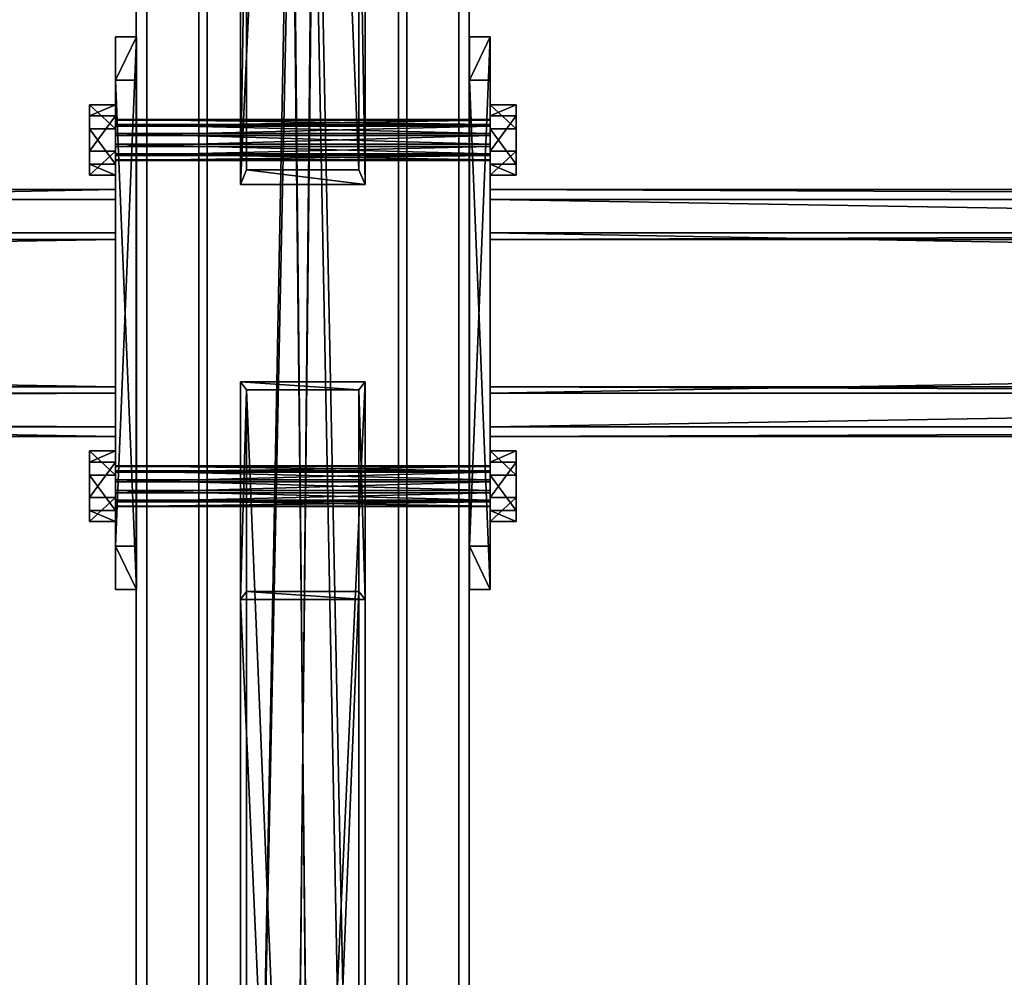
# Model space of a CAD drawing. Header units: millimetres. Extents: x -333 to 67333, y -930 to 39730.
# Tile 891 of 1056: x 5364 to 5837, y 33905 to 34365. Entities that reach past the tile are written whole.
import ezdxf

# ---------------------------------------------------------------- set-up
doc = ezdxf.new("R2010")
doc.units = ezdxf.units.MM
for name, color, linetype in [('5', 7, 'Continuous'), ('6', 7, 'Continuous'), ('8', 7, 'Continuous'), ('95', 7, 'Continuous'), ('99', 7, 'Continuous')]:
    doc.layers.add(name, color=color, linetype=linetype)

msp = doc.modelspace()

# ---------------------------------------------------------------- meshes
at = {"layer": '5', "color": 131}
mesh = msp.add_polyface(dxfattribs=at)
corners = [(5454, 38614.98, 2984), (5546, 38614.98, 2984), (5546, 29415.28, 2984), (5454, 29415.28, 2984), (5546, 38614.98, 3076), (5546, 29415.28, 3076), (5454, 38614.98, 3076), (5454, 29415.28, 3076), (5450, 38614.98, 2980), (5450, 38614.98, 3080), (5450, 29415.28, 3080), (5450, 29415.28, 2980), (5550, 38614.98, 3080), (5550, 29415.28, 3080), (5550, 38614.98, 2980), (5550, 29415.28, 2980)]
mesh.append_faces([[corners[k] for k in face] for face in [(0, 2, 3, 3), (1, 5, 2, 2), (4, 7, 5, 5), (6, 3, 7, 7), (8, 10, 11, 11), (9, 13, 10, 10), (12, 15, 13, 13), (14, 11, 15, 15)]], dxfattribs={"vtx0": -1, "color": 131})
mesh.append_faces([[corners[k] for k in face] for face in [(9, 6, 12, 12), (6, 8, 0, 0), (0, 8, 1, 1), (12, 4, 14, 14), (4, 12, 6, 6), (14, 1, 8, 8), (11, 3, 15, 15), (3, 10, 7, 7), (7, 10, 5, 5), (15, 2, 13, 13), (2, 15, 3, 3), (13, 5, 10, 10)]], dxfattribs={"vtx0": -1, "vtx1": -1, "color": 131})
mesh.append_faces([[corners[k] for k in face] for face in [(6, 9, 8, 8), (14, 4, 1, 1), (3, 11, 10, 10), (13, 2, 5, 5)]], dxfattribs={"vtx0": -1, "vtx2": -1, "vtx3": -1, "color": 131})
mesh.append_faces([[corners[k] for k in face] for face in [(0, 1, 2, 2), (1, 4, 5, 5), (4, 6, 7, 7), (6, 0, 3, 3), (8, 9, 10, 10), (9, 12, 13, 13), (12, 14, 15, 15), (14, 8, 11, 11)]], dxfattribs={"vtx2": -1, "vtx3": -1, "color": 131})
mesh = msp.add_polyface(dxfattribs=at)
corners = [(5410.06, 34259.67, 4064.12), (5410.06, 34169.68, 4083.25), (90.05, 34169.68, 4083.25), (90.05, 34259.67, 4064.12), (5410.06, 34188.81, 4173.24), (90.05, 34188.8, 4173.24), (5410.06, 34278.8, 4154.11), (90.05, 34278.79, 4154.11), (5410.06, 34262.75, 4059.38), (5410.06, 34283.54, 4157.19), (90.05, 34283.54, 4157.19), (90.05, 34262.75, 4059.38), (5410.06, 34185.72, 4177.98), (90.05, 34185.72, 4177.98), (5410.06, 34164.93, 4080.17), (90.05, 34164.93, 4080.17)]
mesh.append_faces([[corners[k] for k in face] for face in [(0, 2, 3, 3), (1, 5, 2, 2), (4, 7, 5, 5), (6, 3, 7, 7), (8, 10, 11, 11), (9, 13, 10, 10), (12, 15, 13, 13), (14, 11, 15, 15)]], dxfattribs={"vtx0": -1, "color": 131})
mesh.append_faces([[corners[k] for k in face] for face in [(9, 6, 12, 12), (6, 8, 0, 0), (0, 8, 1, 1), (12, 4, 14, 14), (4, 12, 6, 6), (14, 1, 8, 8), (11, 3, 15, 15), (3, 10, 7, 7), (15, 2, 13, 13), (2, 15, 3, 3), (13, 7, 10, 10)]], dxfattribs={"vtx0": -1, "vtx1": -1, "color": 131})
mesh.append_faces([[corners[k] for k in face] for face in [(6, 9, 8, 8), (14, 4, 1, 1), (3, 11, 10, 10), (13, 2, 5, 5), (13, 5, 7, 7)]], dxfattribs={"vtx0": -1, "vtx2": -1, "vtx3": -1, "color": 131})
mesh.append_faces([[corners[k] for k in face] for face in [(0, 1, 2, 2), (1, 4, 5, 5), (4, 6, 7, 7), (6, 0, 3, 3), (8, 9, 10, 10), (9, 12, 13, 13), (12, 14, 15, 15), (14, 8, 11, 11)]], dxfattribs={"vtx2": -1, "vtx3": -1, "color": 131})
mesh = msp.add_polyface(dxfattribs=at)
corners = [(11010.07, 34259.67, 4064.12), (11010.07, 34169.68, 4083.25), (5590.06, 34169.68, 4083.25), (5590.06, 34259.67, 4064.12), (11010.07, 34188.8, 4173.24), (5590.06, 34188.8, 4173.24), (11010.07, 34278.79, 4154.11), (5590.06, 34278.79, 4154.11), (11010.07, 34262.75, 4059.38), (11010.07, 34283.54, 4157.19), (5590.06, 34283.54, 4157.19), (5590.06, 34262.75, 4059.38), (11010.07, 34185.72, 4177.98), (5590.06, 34185.72, 4177.98), (11010.07, 34164.93, 4080.17), (5590.06, 34164.93, 4080.17)]
mesh.append_faces([[corners[k] for k in face] for face in [(0, 2, 3, 3), (1, 5, 2, 2), (4, 7, 5, 5), (6, 3, 7, 7), (8, 10, 11, 11), (9, 13, 10, 10), (12, 15, 13, 13), (14, 11, 15, 15)]], dxfattribs={"vtx0": -1, "color": 131})
mesh.append_faces([[corners[k] for k in face] for face in [(6, 8, 0, 0), (12, 4, 14, 14), (11, 3, 15, 15), (3, 10, 7, 7), (7, 10, 5, 5), (15, 2, 13, 13), (2, 15, 3, 3), (13, 5, 10, 10)]], dxfattribs={"vtx0": -1, "vtx1": -1, "color": 131})
mesh.append_faces([[corners[k] for k in face] for face in [(9, 6, 4, 4), (6, 9, 8, 8), (0, 8, 14, 14), (4, 12, 9, 9), (14, 4, 1, 1), (14, 1, 0, 0), (3, 11, 10, 10), (13, 2, 5, 5)]], dxfattribs={"vtx0": -1, "vtx2": -1, "vtx3": -1, "color": 131})
mesh.append_faces([[corners[k] for k in face] for face in [(0, 1, 2, 2), (1, 4, 5, 5), (4, 6, 7, 7), (6, 0, 3, 3), (8, 9, 10, 10), (9, 12, 13, 13), (12, 14, 15, 15), (14, 8, 11, 11)]], dxfattribs={"vtx2": -1, "vtx3": -1, "color": 131})
at = {"layer": '6', "color": 2}
mesh = msp.add_polyface(dxfattribs=at)
corners = [(5575, 30885.5, 4751.68), (5425, 30885.5, 4751.68), (5425, 38624.98, 3106.65), (5575, 38624.98, 3106.65), (5425, 30916.69, 4898.4), (5425, 38774.98, 3228.12), (5575, 30916.69, 4898.4), (5575, 38774.98, 3228.12), (5580, 30884.46, 4746.79), (5580, 30917.73, 4903.29), (5580, 38779.98, 3232.17), (5580, 38619.98, 3102.61), (5420, 30917.73, 4903.29), (5420, 38779.98, 3232.17), (5420, 30884.46, 4746.79), (5420, 38619.98, 3102.61)]
mesh.append_faces([[corners[k] for k in face] for face in [(0, 2, 3, 3), (1, 5, 2, 2), (4, 7, 5, 5), (6, 3, 7, 7), (8, 10, 11, 11), (9, 13, 10, 10), (12, 15, 13, 13), (14, 11, 15, 15)]], dxfattribs={"vtx0": -1, "color": 2})
mesh.append_faces([[corners[k] for k in face] for face in [(9, 6, 12, 12), (6, 8, 0, 0), (0, 8, 1, 1), (12, 4, 14, 14), (4, 12, 6, 6), (14, 1, 8, 8), (11, 3, 15, 15), (3, 10, 7, 7), (7, 10, 5, 5), (15, 2, 13, 13), (2, 15, 3, 3), (13, 5, 10, 10)]], dxfattribs={"vtx0": -1, "vtx1": -1, "color": 2})
mesh.append_faces([[corners[k] for k in face] for face in [(6, 9, 8, 8), (14, 4, 1, 1), (3, 11, 10, 10), (13, 2, 5, 5)]], dxfattribs={"vtx0": -1, "vtx2": -1, "vtx3": -1, "color": 2})
mesh.append_faces([[corners[k] for k in face] for face in [(0, 1, 2, 2), (1, 4, 5, 5), (4, 6, 7, 7), (6, 0, 3, 3), (8, 9, 10, 10), (9, 12, 13, 13), (12, 14, 15, 15), (14, 8, 11, 11)]], dxfattribs={"vtx2": -1, "vtx3": -1, "color": 2})
at = {"layer": '8', "color": 253}
mesh = msp.add_polyface(dxfattribs=at)
corners = [(5672.07, 38402.95, 3192.64), (5706.24, 38443.85, 3183.94), (10793.28, 34376.71, 4048.41), (10759.11, 34335.81, 4057.11), (5706.24, 38459.23, 3256.33), (10793.28, 34392.09, 4120.8), (5672.07, 38418.33, 3265.02), (10759.11, 34351.19, 4129.49), (5670.17, 38400.05, 3190.18), (5670.17, 38416.69, 3268.44), (10757.21, 34349.55, 4132.91), (10757.21, 34332.91, 4054.65), (5708.14, 38462.13, 3258.78), (10795.18, 34394.99, 4123.25), (5708.14, 38445.49, 3180.53), (10795.18, 34378.35, 4045)]
mesh.append_faces([[corners[k] for k in face] for face in [(0, 2, 3, 3), (1, 5, 2, 2), (4, 7, 5, 5), (6, 3, 7, 7), (8, 10, 11, 11), (9, 13, 10, 10), (12, 15, 13, 13), (14, 11, 15, 15)]], dxfattribs={"vtx0": -1, "color": 253})
mesh.append_faces([[corners[k] for k in face] for face in [(9, 6, 12, 12), (6, 8, 0, 0), (0, 8, 1, 1), (12, 4, 14, 14), (4, 12, 6, 6), (14, 1, 8, 8), (11, 3, 15, 15), (3, 10, 7, 7), (7, 10, 5, 5), (15, 2, 13, 13), (2, 15, 3, 3), (13, 5, 10, 10)]], dxfattribs={"vtx0": -1, "vtx1": -1, "color": 253})
mesh.append_faces([[corners[k] for k in face] for face in [(6, 9, 8, 8), (14, 4, 1, 1), (3, 11, 10, 10), (13, 2, 5, 5)]], dxfattribs={"vtx0": -1, "vtx2": -1, "vtx3": -1, "color": 253})
mesh.append_faces([[corners[k] for k in face] for face in [(0, 1, 2, 2), (1, 4, 5, 5), (4, 6, 7, 7), (6, 0, 3, 3), (8, 9, 10, 10), (9, 12, 13, 13), (12, 14, 15, 15), (14, 8, 11, 11)]], dxfattribs={"vtx2": -1, "vtx3": -1, "color": 253})
mesh = msp.add_polyface(dxfattribs=at)
corners = [(5527, 34293.12, 4022.28), (5473, 34293.12, 4022.28), (5473, 35569.92, 3080), (5527, 35569.92, 3080), (5473, 34468.15, 3985.08), (5473, 35694.54, 3080), (5527, 34468.15, 3985.08), (5527, 35694.54, 3080), (5530, 34286.02, 4023.79), (5530, 34475.24, 3983.57), (5530, 35699.59, 3080), (5530, 35564.87, 3080), (5470, 34475.24, 3983.57), (5470, 35699.59, 3080), (5470, 34286.02, 4023.79), (5470, 35564.87, 3080)]
mesh.append_faces([[corners[k] for k in face] for face in [(0, 2, 3, 3), (1, 5, 2, 2), (4, 7, 5, 5), (6, 3, 7, 7), (8, 10, 11, 11), (9, 13, 10, 10), (12, 15, 13, 13), (14, 11, 15, 15)]], dxfattribs={"vtx0": -1, "color": 253})
mesh.append_faces([[corners[k] for k in face] for face in [(9, 6, 12, 12), (6, 8, 0, 0), (0, 8, 1, 1), (12, 4, 14, 14), (4, 12, 6, 6), (14, 1, 8, 8), (11, 3, 15, 15), (3, 10, 7, 7), (7, 10, 5, 5), (15, 2, 13, 13), (2, 15, 3, 3), (13, 5, 10, 10)]], dxfattribs={"vtx0": -1, "vtx1": -1, "color": 253})
mesh.append_faces([[corners[k] for k in face] for face in [(6, 9, 8, 8), (14, 4, 1, 1), (3, 11, 10, 10), (13, 2, 5, 5)]], dxfattribs={"vtx0": -1, "vtx2": -1, "vtx3": -1, "color": 253})
mesh.append_faces([[corners[k] for k in face] for face in [(0, 1, 2, 2), (1, 4, 5, 5), (4, 6, 7, 7), (6, 0, 3, 3), (8, 9, 10, 10), (9, 12, 13, 13), (12, 14, 15, 15), (14, 8, 11, 11)]], dxfattribs={"vtx2": -1, "vtx3": -1, "color": 253})
mesh = msp.add_polyface(dxfattribs=at)
corners = [(5527, 32880.04, 3080), (5473, 32880.04, 3080), (5473, 34187.32, 4044.77), (5527, 34187.32, 4044.77), (5473, 32755.42, 3080), (5473, 34090.56, 4065.33), (5527, 32755.42, 3080), (5527, 34090.56, 4065.33), (5530, 32885.09, 3080), (5530, 32750.37, 3080), (5530, 34086.64, 4066.17), (5530, 34191.24, 4043.93), (5470, 32750.37, 3080), (5470, 34086.64, 4066.17), (5470, 32885.09, 3080), (5470, 34191.24, 4043.93)]
mesh.append_faces([[corners[k] for k in face] for face in [(0, 2, 3, 3), (1, 5, 2, 2), (4, 7, 5, 5), (6, 3, 7, 7), (8, 10, 11, 11), (9, 13, 10, 10), (12, 15, 13, 13), (14, 11, 15, 15)]], dxfattribs={"vtx0": -1, "color": 253})
mesh.append_faces([[corners[k] for k in face] for face in [(9, 6, 12, 12), (6, 8, 0, 0), (0, 8, 1, 1), (12, 4, 14, 14), (4, 12, 6, 6), (14, 1, 8, 8), (11, 3, 15, 15), (3, 10, 7, 7), (7, 10, 5, 5), (15, 2, 13, 13), (2, 15, 3, 3), (13, 5, 10, 10)]], dxfattribs={"vtx0": -1, "vtx1": -1, "color": 253})
mesh.append_faces([[corners[k] for k in face] for face in [(6, 9, 8, 8), (14, 4, 1, 1), (3, 11, 10, 10), (13, 2, 5, 5)]], dxfattribs={"vtx0": -1, "vtx2": -1, "vtx3": -1, "color": 253})
mesh.append_faces([[corners[k] for k in face] for face in [(0, 1, 2, 2), (1, 4, 5, 5), (4, 6, 7, 7), (6, 0, 3, 3), (8, 9, 10, 10), (9, 12, 13, 13), (12, 14, 15, 15), (14, 8, 11, 11)]], dxfattribs={"vtx2": -1, "vtx3": -1, "color": 253})
at = {"layer": '95', "color": 7}
mesh = msp.add_polyface(dxfattribs=at)
corners = [(5410.06, 34317.16, 4098.93), (5410.06, 34314.81, 4094.32), (5590.06, 34314.81, 4094.32), (5590.06, 34317.16, 4098.93), (5410.06, 34310.47, 4091.5), (5590.06, 34310.47, 4091.5), (5410.06, 34305.3, 4091.23), (5590.06, 34305.3, 4091.23), (5410.06, 34300.69, 4093.58), (5590.06, 34300.69, 4093.58), (5410.06, 34297.87, 4097.92), (5590.06, 34297.87, 4097.92), (5410.06, 34297.6, 4103.09), (5590.06, 34297.6, 4103.09), (5410.06, 34299.95, 4107.7), (5590.06, 34299.95, 4107.7), (5410.06, 34304.29, 4110.52), (5590.06, 34304.29, 4110.52), (5410.06, 34309.46, 4110.79), (5590.06, 34309.46, 4110.79), (5410.06, 34314.07, 4108.44), (5590.06, 34314.07, 4108.44), (5410.06, 34316.89, 4104.1), (5590.06, 34316.89, 4104.1), (5590.06, 34324.32, 4097.41), (5590.06, 34312.73, 4084.54), (5602.56, 34312.73, 4084.54), (5602.56, 34324.32, 4097.41), (5590.06, 34295.79, 4088.14), (5602.56, 34295.79, 4088.14), (5590.06, 34290.44, 4104.61), (5602.56, 34290.44, 4104.61), (5590.06, 34302.03, 4117.48), (5602.56, 34302.03, 4117.48), (5590.06, 34318.97, 4113.88), (5602.56, 34318.97, 4113.88), (5397.56, 34324.32, 4097.41), (5397.56, 34312.73, 4084.54), (5410.06, 34312.73, 4084.54), (5410.06, 34324.32, 4097.41), (5397.56, 34295.79, 4088.14), (5410.06, 34295.79, 4088.14), (5397.56, 34290.44, 4104.61), (5410.06, 34290.44, 4104.61), (5397.56, 34302.03, 4117.48), (5410.06, 34302.03, 4117.48), (5397.56, 34318.97, 4113.88), (5410.06, 34318.97, 4113.88), (5410.06, 34150.88, 4134.27), (5410.06, 34148.53, 4129.66), (5590.06, 34148.53, 4129.66), (5590.06, 34150.88, 4134.27), (5410.06, 34144.18, 4126.84), (5590.06, 34144.18, 4126.84), (5410.06, 34139.01, 4126.57), (5590.06, 34139.01, 4126.57), (5410.06, 34134.4, 4128.92), (5590.06, 34134.4, 4128.92), (5410.06, 34131.58, 4133.26), (5590.06, 34131.58, 4133.26), (5410.06, 34131.31, 4138.43), (5590.06, 34131.31, 4138.43), (5410.06, 34133.66, 4143.04), (5590.06, 34133.66, 4143.04), (5410.06, 34138, 4145.86), (5590.06, 34138, 4145.86), (5410.06, 34143.17, 4146.13), (5590.06, 34143.17, 4146.13), (5410.06, 34147.79, 4143.78), (5590.06, 34147.79, 4143.78), (5410.06, 34150.6, 4139.44), (5590.06, 34150.6, 4139.44), (5590.06, 34158.04, 4132.75), (5590.06, 34146.45, 4119.88), (5602.56, 34146.45, 4119.88), (5602.56, 34158.04, 4132.75), (5590.06, 34129.5, 4123.48), (5602.56, 34129.5, 4123.48), (5590.06, 34124.15, 4139.95), (5602.56, 34124.15, 4139.95), (5590.06, 34135.74, 4152.83), (5602.56, 34135.74, 4152.83), (5590.06, 34152.68, 4149.22), (5602.56, 34152.68, 4149.22), (5397.56, 34158.04, 4132.75), (5397.56, 34146.45, 4119.88), (5410.06, 34146.45, 4119.88), (5410.06, 34158.04, 4132.75), (5397.56, 34129.5, 4123.48), (5410.06, 34129.5, 4123.48), (5397.56, 34124.15, 4139.95), (5410.06, 34124.15, 4139.95), (5397.56, 34135.74, 4152.83), (5410.06, 34135.74, 4152.83), (5397.56, 34152.68, 4149.22), (5410.06, 34152.68, 4149.22)]
mesh.append_faces([[corners[k] for k in face] for face in [(0, 2, 3, 3), (1, 5, 2, 2), (4, 7, 5, 5), (6, 9, 7, 7), (8, 11, 9, 9), (10, 13, 11, 11), (12, 15, 13, 13), (14, 17, 15, 15), (16, 19, 17, 17), (18, 21, 19, 19), (20, 23, 21, 21), (22, 3, 23, 23), (6, 10, 8, 8), (18, 22, 20, 20), (23, 19, 21, 21), (11, 7, 9, 9), (24, 26, 27, 27), (25, 29, 26, 26), (28, 31, 29, 29), (30, 33, 31, 31), (32, 35, 33, 33), (34, 27, 35, 35), (25, 30, 28, 28), (32, 24, 34, 34), (27, 33, 35, 35), (31, 26, 29, 29), (36, 38, 39, 39), (37, 41, 38, 38), (40, 43, 41, 41), (42, 45, 43, 43), (44, 47, 45, 45), (46, 39, 47, 47), (37, 42, 40, 40), (44, 36, 46, 46), (39, 45, 47, 47), (43, 38, 41, 41), (48, 50, 51, 51), (49, 53, 50, 50), (52, 55, 53, 53), (54, 57, 55, 55), (56, 59, 57, 57), (58, 61, 59, 59), (60, 63, 61, 61), (62, 65, 63, 63), (64, 67, 65, 65), (66, 69, 67, 67), (68, 71, 69, 69), (70, 51, 71, 71), (54, 58, 56, 56), (66, 70, 68, 68), (71, 67, 69, 69), (59, 55, 57, 57), (72, 74, 75, 75), (73, 77, 74, 74), (76, 79, 77, 77), (78, 81, 79, 79), (80, 83, 81, 81), (82, 75, 83, 83), (73, 78, 76, 76), (80, 72, 82, 82), (75, 81, 83, 83), (79, 74, 77, 77), (84, 86, 87, 87), (85, 89, 86, 86), (88, 91, 89, 89), (90, 93, 91, 91), (92, 95, 93, 93), (94, 87, 95, 95), (85, 90, 88, 88), (92, 84, 94, 94), (87, 93, 95, 95), (91, 86, 89, 89)]], dxfattribs={"vtx0": -1, "color": 7})
mesh.append_faces([[corners[k] for k in face] for face in [(10, 4, 12, 12), (12, 1, 14, 14), (14, 0, 16, 16), (16, 22, 18, 18), (19, 23, 17, 17), (17, 3, 15, 15), (15, 2, 13, 13), (13, 5, 11, 11), (30, 25, 32, 32), (33, 26, 31, 31), (42, 37, 44, 44), (45, 38, 43, 43), (58, 52, 60, 60), (60, 49, 62, 62), (62, 48, 64, 64), (64, 70, 66, 66), (67, 71, 65, 65), (65, 51, 63, 63), (63, 50, 61, 61), (61, 53, 59, 59), (78, 73, 80, 80), (81, 74, 79, 79), (90, 85, 92, 92), (93, 86, 91, 91)]], dxfattribs={"vtx0": -1, "vtx1": -1, "color": 7})
mesh.append_faces([[corners[k] for k in face] for face in [(10, 6, 4, 4), (12, 4, 1, 1), (14, 1, 0, 0), (16, 0, 22, 22), (17, 23, 3, 3), (15, 3, 2, 2), (13, 2, 5, 5), (11, 5, 7, 7), (32, 25, 24, 24), (33, 27, 26, 26), (44, 37, 36, 36), (45, 39, 38, 38), (58, 54, 52, 52), (60, 52, 49, 49), (62, 49, 48, 48), (64, 48, 70, 70), (65, 71, 51, 51), (63, 51, 50, 50), (61, 50, 53, 53), (59, 53, 55, 55), (80, 73, 72, 72), (81, 75, 74, 74), (92, 85, 84, 84), (93, 87, 86, 86)]], dxfattribs={"vtx0": -1, "vtx2": -1, "vtx3": -1, "color": 7})
mesh.append_faces([[corners[k] for k in face] for face in [(0, 1, 2, 2), (1, 4, 5, 5), (4, 6, 7, 7), (6, 8, 9, 9), (8, 10, 11, 11), (10, 12, 13, 13), (12, 14, 15, 15), (14, 16, 17, 17), (16, 18, 19, 19), (18, 20, 21, 21), (20, 22, 23, 23), (22, 0, 3, 3), (24, 25, 26, 26), (25, 28, 29, 29), (28, 30, 31, 31), (30, 32, 33, 33), (32, 34, 35, 35), (34, 24, 27, 27), (36, 37, 38, 38), (37, 40, 41, 41), (40, 42, 43, 43), (42, 44, 45, 45), (44, 46, 47, 47), (46, 36, 39, 39), (48, 49, 50, 50), (49, 52, 53, 53), (52, 54, 55, 55), (54, 56, 57, 57), (56, 58, 59, 59), (58, 60, 61, 61), (60, 62, 63, 63), (62, 64, 65, 65), (64, 66, 67, 67), (66, 68, 69, 69), (68, 70, 71, 71), (70, 48, 51, 51), (72, 73, 74, 74), (73, 76, 77, 77), (76, 78, 79, 79), (78, 80, 81, 81), (80, 82, 83, 83), (82, 72, 75, 75), (84, 85, 86, 86), (85, 88, 89, 89), (88, 90, 91, 91), (90, 92, 93, 93), (92, 94, 95, 95), (94, 84, 87, 87)]], dxfattribs={"vtx2": -1, "vtx3": -1, "color": 7})
at = {"layer": '99', "color": 7}
mesh = msp.add_polyface(dxfattribs=at)
corners = [(5410.06, 34356.9, 4141.6), (5410.06, 34112.36, 4193.58), (5410.06, 34091.57, 4095.76), (5410.06, 34336.11, 4043.78), (5420.06, 34112.36, 4193.58), (5420.06, 34091.57, 4095.76), (5420.06, 34356.9, 4141.6), (5420.06, 34336.11, 4043.78)]
mesh.append_faces([[corners[k] for k in face] for face in [(0, 2, 3, 3), (1, 5, 2, 2), (4, 7, 5, 5), (6, 3, 7, 7), (1, 6, 4, 4), (3, 5, 7, 7)]], dxfattribs={"vtx0": -1, "color": 7})
mesh.append_faces([[corners[k] for k in face] for face in [(0, 1, 2, 2), (1, 4, 5, 5), (4, 6, 7, 7), (6, 0, 3, 3), (1, 0, 6, 6), (3, 2, 5, 5)]], dxfattribs={"vtx2": -1, "vtx3": -1, "color": 7})
mesh = msp.add_polyface(dxfattribs=at)
corners = [(5590.06, 34112.36, 4193.58), (5590.06, 34356.9, 4141.6), (5590.06, 34336.11, 4043.78), (5590.06, 34091.57, 4095.76), (5580.06, 34356.9, 4141.6), (5580.06, 34336.11, 4043.78), (5580.06, 34112.36, 4193.58), (5580.06, 34091.57, 4095.76)]
mesh.append_faces([[corners[k] for k in face] for face in [(0, 2, 3, 3), (1, 5, 2, 2), (4, 7, 5, 5), (6, 3, 7, 7), (1, 6, 4, 4), (3, 5, 7, 7)]], dxfattribs={"vtx0": -1, "color": 7})
mesh.append_faces([[corners[k] for k in face] for face in [(0, 1, 2, 2), (1, 4, 5, 5), (4, 6, 7, 7), (6, 0, 3, 3), (1, 0, 6, 6), (3, 2, 5, 5)]], dxfattribs={"vtx2": -1, "vtx3": -1, "color": 7})

doc.saveas('drawing.dxf')
